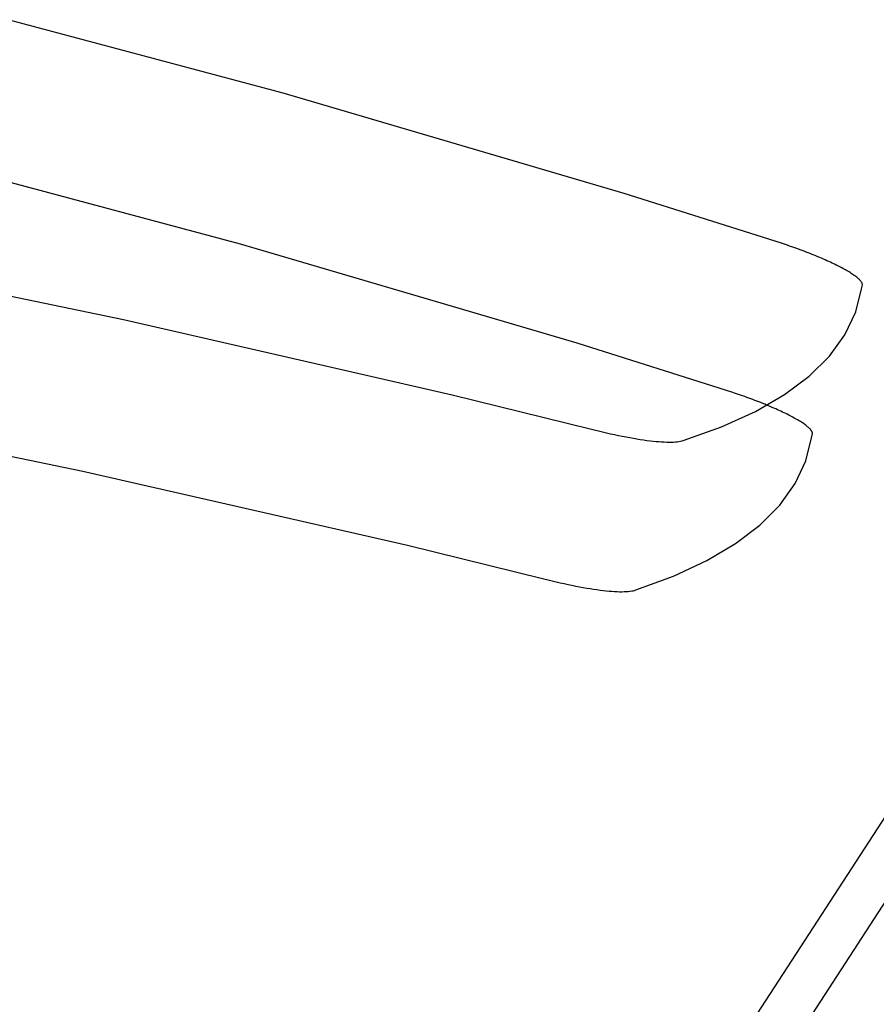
# Model space of a CAD drawing. Extents: x 2585 to 3160, y 2666 to 3200.
# Tile 301 of 345: x 3081 to 3129, y 3119 to 3175. Entities that reach past the tile are written whole.
import ezdxf

# ---------------------------------------------------------------- set-up
doc = ezdxf.new("R2010")
doc.units = 0
doc.layers.add('CAPA_01', color=12, linetype='CONTINUOUS')
doc.layers.add('PP', color=51, linetype='CONTINUOUS')

msp = doc.modelspace()

# ---------------------------------------------------------------- linework, layer by layer
at = {"layer": 'CAPA_01'}
for points in [[(3071.534, 3160.765, 699.505), (3086.544, 3157.644, 703.495), (3105.12, 3153.393, 708.824), (3112.92, 3151.475, 711.192), (3113.156, 3151.414, 711.261), (3113.391, 3151.356, 711.339), (3113.623, 3151.3, 711.424), (3113.852, 3151.246, 711.517), (3114.078, 3151.194, 711.619), (3114.302, 3151.145, 711.728), (3114.522, 3151.099, 711.845), (3114.738, 3151.054, 711.969), (3114.951, 3151.013, 712.101), (3115.159, 3150.974, 712.24), (3115.363, 3150.938, 712.386), (3115.562, 3150.904, 712.539), (3115.756, 3150.873, 712.699), (3115.945, 3150.845, 712.866), (3116.129, 3150.82, 713.038), (3116.308, 3150.798, 713.217), (3116.48, 3150.778, 713.402), (3116.647, 3150.762, 713.592), (3116.807, 3150.748, 713.788), (3116.961, 3150.738, 713.989), (3117.108, 3150.73, 714.195), (3117.249, 3150.725, 714.405), (3117.383, 3150.723, 714.621), (3117.51, 3150.724, 714.84), (3117.629, 3150.728, 715.064), (3117.741, 3150.736, 715.291), (3117.846, 3150.746, 715.521), (3117.943, 3150.759, 715.755), (3118.032, 3150.774, 715.992), (3118.114, 3150.793, 716.231), (3118.187, 3150.815, 716.473), (3120.35, 3151.591, 724.105), (3122.26, 3152.456, 731.796), (3123.913, 3153.409, 739.535), (3125.309, 3154.449, 747.314), (3126.445, 3155.575, 755.123), (3127.32, 3156.786, 762.953), (3127.933, 3158.079, 770.795), (3128.283, 3159.454, 778.638), (3128.309, 3159.618, 779.571), (3128.309, 3159.64, 779.688), (3128.306, 3159.662, 779.805), (3128.3, 3159.686, 779.92), (3128.291, 3159.71, 780.036), (3128.279, 3159.735, 780.151), (3128.265, 3159.761, 780.266), (3128.247, 3159.788, 780.38), (3128.227, 3159.816, 780.495), (3128.202, 3159.846, 780.612), (3128.174, 3159.877, 780.729), (3128.144, 3159.908, 780.844), (3128.11, 3159.941, 780.958), (3128.073, 3159.974, 781.071), (3128.034, 3160.007, 781.182), (3127.992, 3160.042, 781.292), (3127.946, 3160.077, 781.401), (3127.898, 3160.112, 781.508), (3127.848, 3160.149, 781.613), (3127.794, 3160.186, 781.717), (3127.738, 3160.223, 781.819), (3127.679, 3160.261, 781.919), (3127.618, 3160.3, 782.018), (3127.554, 3160.339, 782.115), (3127.488, 3160.379, 782.21), (3127.419, 3160.419, 782.303), (3127.347, 3160.459, 782.394), (3127.273, 3160.5, 782.483), (3127.197, 3160.542, 782.571), (3127.118, 3160.584, 782.656), (3127.037, 3160.626, 782.74), (3126.954, 3160.669, 782.821), (3126.868, 3160.712, 782.9), (3126.78, 3160.755, 782.977), (3126.69, 3160.799, 783.051), (3126.598, 3160.843, 783.124), (3126.504, 3160.887, 783.194), (3126.408, 3160.931, 783.262), (3126.309, 3160.976, 783.327), (3126.209, 3161.021, 783.39), (3126.107, 3161.066, 783.45), (3126.004, 3161.11, 783.508), (3125.899, 3161.155, 783.563), (3125.793, 3161.2, 783.615), (3125.685, 3161.244, 783.664), (3125.577, 3161.289, 783.711), (3125.467, 3161.333, 783.755), (3125.356, 3161.377, 783.796), (3125.244, 3161.421, 783.834), (3125.131, 3161.465, 783.87), (3125.017, 3161.509, 783.903), (3124.902, 3161.552, 783.933), (3124.786, 3161.595, 783.96), (3124.669, 3161.638, 783.984), (3124.551, 3161.681, 784.006), (3124.433, 3161.724, 784.025), (3124.314, 3161.766, 784.041), (3124.196, 3161.807, 784.054), (3124.079, 3161.847, 784.065), (3123.961, 3161.887, 784.072), (3123.842, 3161.927, 784.077), (3123.745, 3161.959, 784.079), (3114.837, 3164.78, 783.887), (3095.563, 3170.447, 783.51), (3080.021, 3174.598, 783.248)], [(3069.412, 3152.16, 701.032), (3084.246, 3149.082, 705.013), (3102.6, 3144.892, 710.332), (3110.306, 3143.002, 712.696), (3110.54, 3142.942, 712.766), (3110.773, 3142.884, 712.844), (3111.003, 3142.829, 712.931), (3111.23, 3142.776, 713.026), (3111.455, 3142.725, 713.128), (3111.677, 3142.677, 713.238), (3111.895, 3142.631, 713.356), (3112.109, 3142.588, 713.481), (3112.32, 3142.547, 713.614), (3112.526, 3142.509, 713.754), (3112.728, 3142.473, 713.901), (3112.925, 3142.44, 714.055), (3113.117, 3142.41, 714.215), (3113.304, 3142.383, 714.382), (3113.485, 3142.359, 714.555), (3113.661, 3142.337, 714.734), (3113.832, 3142.319, 714.919), (3113.996, 3142.303, 715.11), (3114.154, 3142.29, 715.306), (3114.305, 3142.28, 715.507), (3114.45, 3142.273, 715.713), (3114.589, 3142.269, 715.924), (3114.72, 3142.268, 716.139), (3114.844, 3142.27, 716.358), (3114.961, 3142.275, 716.582), (3115.071, 3142.283, 716.808), (3115.173, 3142.293, 717.039), (3115.268, 3142.307, 717.272), (3115.355, 3142.324, 717.508), (3115.434, 3142.343, 717.747), (3115.505, 3142.366, 717.987), (3117.634, 3143.152, 725.621), (3119.515, 3144.027, 733.311), (3121.143, 3144.987, 741.048), (3122.519, 3146.033, 748.822), (3123.64, 3147.163, 756.626), (3124.504, 3148.376, 764.45), (3125.112, 3149.67, 772.285), (3125.461, 3151.044, 780.122), (3125.486, 3151.208, 781.05), (3125.486, 3151.229, 781.167), (3125.483, 3151.252, 781.283), (3125.477, 3151.275, 781.399), (3125.468, 3151.299, 781.514), (3125.457, 3151.324, 781.628), (3125.443, 3151.35, 781.742), (3125.425, 3151.377, 781.856), (3125.405, 3151.405, 781.97), (3125.38, 3151.435, 782.088), (3125.353, 3151.465, 782.204), (3125.323, 3151.496, 782.319), (3125.29, 3151.528, 782.432), (3125.253, 3151.561, 782.544), (3125.214, 3151.595, 782.655), (3125.173, 3151.629, 782.765), (3125.128, 3151.664, 782.872), (3125.08, 3151.699, 782.979), (3125.03, 3151.735, 783.084), (3124.978, 3151.772, 783.187), (3124.922, 3151.809, 783.289), (3124.864, 3151.847, 783.388), (3124.804, 3151.885, 783.487), (3124.74, 3151.924, 783.583), (3124.675, 3151.963, 783.678), (3124.606, 3152.003, 783.771), (3124.536, 3152.043, 783.862), (3124.463, 3152.084, 783.951), (3124.387, 3152.125, 784.038), (3124.31, 3152.166, 784.123), (3124.23, 3152.208, 784.206), (3124.147, 3152.25, 784.287), (3124.063, 3152.293, 784.365), (3123.976, 3152.336, 784.442), (3123.887, 3152.379, 784.516), (3123.796, 3152.423, 784.588), (3123.703, 3152.466, 784.658), (3123.608, 3152.51, 784.726), (3123.511, 3152.554, 784.791), (3123.412, 3152.599, 784.854), (3123.311, 3152.643, 784.914), (3123.209, 3152.688, 784.971), (3123.106, 3152.732, 785.026), (3123.001, 3152.776, 785.078), (3122.895, 3152.82, 785.127), (3122.788, 3152.864, 785.173), (3122.68, 3152.908, 785.217), (3122.57, 3152.952, 785.258), (3122.459, 3152.995, 785.296), (3122.348, 3153.038, 785.332), (3122.235, 3153.082, 785.365), (3122.121, 3153.125, 785.395), (3122.007, 3153.167, 785.422), (3121.892, 3153.21, 785.446), (3121.775, 3153.252, 785.468), (3121.659, 3153.294, 785.487), (3121.541, 3153.336, 785.503), (3121.425, 3153.376, 785.516), (3121.309, 3153.416, 785.527), (3121.192, 3153.456, 785.534), (3121.076, 3153.495, 785.539), (3120.98, 3153.527, 785.541), (3112.186, 3156.312, 785.358), (3093.153, 3161.91, 784.997), (3077.802, 3166.012, 784.746)]]:
    msp.add_polyline3d(points, dxfattribs=at)
at = {"layer": 'PP'}
for p, q in [((3147.58, 3152.466, 39.849), (3102.444, 3082.94, 390.86)), ((3139.63, 3145.029, 37.339), (3094.494, 3075.503, 388.35))]:
    msp.add_line(p, q, dxfattribs=at)

doc.saveas('drawing.dxf')
